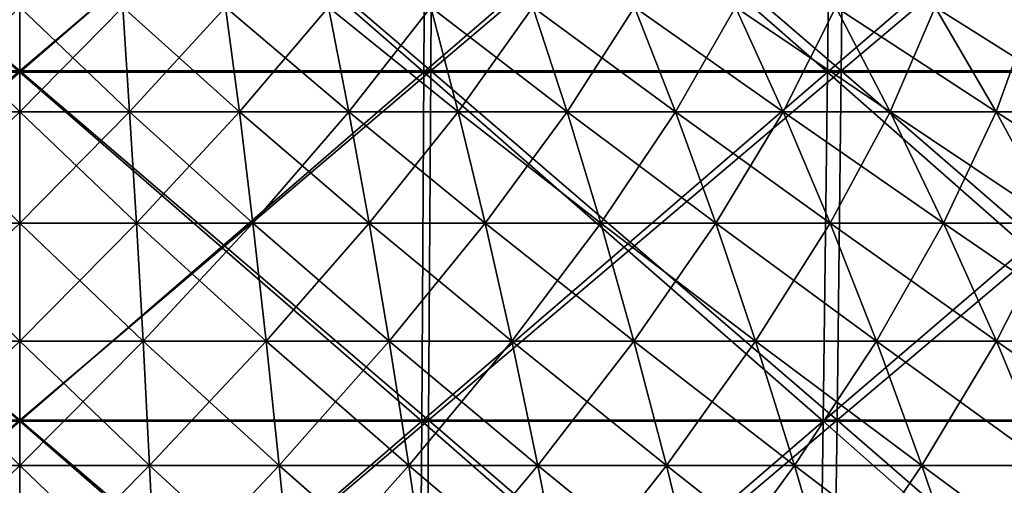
# Model space of a CAD drawing. Header units: millimetres. Extents: x -125 to 125, y -45 to 4025.
# Tile 663 of 755: x 0 to 9.07, y 3998.38 to 4002.67. Entities that reach past the tile are written whole.
import ezdxf

# ---------------------------------------------------------------- set-up
doc = ezdxf.new("R2010")
doc.units = ezdxf.units.MM
doc.header["$LTSCALE"] = 6.999206
for name, color, linetype in [('21', 7, 'CONTINUOUS'), ('22', 7, 'CONTINUOUS'), ('23', 7, 'CONTINUOUS'), ('24', 7, 'CONTINUOUS'), ('26', 7, 'CONTINUOUS'), ('27', 7, 'CONTINUOUS')]:
    doc.layers.add(name, color=color, linetype=linetype)

msp = doc.modelspace()

# ---------------------------------------------------------------- linework, layer by layer
at = {"layer": '21', "color": 7, "linetype": 'CONTINUOUS'}
for points in [[(-3.7848, 4002.1963, 122.8441), (0, 4002.1963, 122.9024), (-3.8019, 4005.4252, 123.3992), (-3.7848, 4002.1963, 122.8441)], [(-3.8019, 4005.4252, 123.3992), (0, 4002.1963, 122.9024), (0, 4005.4252, 123.4578), (-3.8019, 4005.4252, 123.3992)], [(0, 4002.1963, 122.9024), (3.7848, 4002.1963, 122.8441), (0, 4005.4252, 123.4578), (0, 4002.1963, 122.9024)], [(0, 4005.4252, 123.4578), (3.7848, 4002.1963, 122.8441), (3.8019, 4005.4252, 123.3992), (0, 4005.4252, 123.4578)], [(3.7848, 4002.1963, 122.8441), (7.566, 4002.1963, 122.6693), (3.8019, 4005.4252, 123.3992), (3.7848, 4002.1963, 122.8441)], [(3.8019, 4005.4252, 123.3992), (7.566, 4002.1963, 122.6693), (7.6002, 4005.4252, 123.2236), (3.8019, 4005.4252, 123.3992)], [(7.566, 4002.1963, 122.6693), (11.34, 4002.1963, 122.3781), (7.6002, 4005.4252, 123.2236), (7.566, 4002.1963, 122.6693)], [(7.6002, 4005.4252, 123.2236), (11.34, 4002.1963, 122.3781), (11.3912, 4005.4252, 122.9312), (7.6002, 4005.4252, 123.2236)], [(-3.7651, 3998.983, 122.2045), (0, 3998.983, 122.2625), (-3.7848, 4002.1963, 122.8441), (-3.7651, 3998.983, 122.2045)], [(-3.7848, 4002.1963, 122.8441), (0, 3998.983, 122.2625), (0, 4002.1963, 122.9024), (-3.7848, 4002.1963, 122.8441)], [(0, 3998.983, 122.2625), (3.7651, 3998.983, 122.2045), (0, 4002.1963, 122.9024), (0, 3998.983, 122.2625)], [(0, 4002.1963, 122.9024), (3.7651, 3998.983, 122.2045), (3.7848, 4002.1963, 122.8441), (0, 4002.1963, 122.9024)], [(3.7651, 3998.983, 122.2045), (7.5266, 3998.983, 122.0306), (3.7848, 4002.1963, 122.8441), (3.7651, 3998.983, 122.2045)], [(3.7848, 4002.1963, 122.8441), (7.5266, 3998.983, 122.0306), (7.566, 4002.1963, 122.6693), (3.7848, 4002.1963, 122.8441)], [(7.5266, 3998.983, 122.0306), (11.281, 3998.983, 121.7409), (7.566, 4002.1963, 122.6693), (7.5266, 3998.983, 122.0306)], [(7.566, 4002.1963, 122.6693), (11.281, 3998.983, 121.7409), (11.34, 4002.1963, 122.3781), (7.566, 4002.1963, 122.6693)], [(-3.7428, 3995.7875, 121.481), (0, 3995.7875, 121.5386), (-3.7651, 3998.983, 122.2045), (-3.7428, 3995.7875, 121.481)], [(-3.7651, 3998.983, 122.2045), (0, 3995.7875, 121.5386), (0, 3998.983, 122.2625), (-3.7651, 3998.983, 122.2045)], [(0, 3995.7875, 121.5386), (3.7428, 3995.7875, 121.481), (0, 3998.983, 122.2625), (0, 3995.7875, 121.5386)], [(0, 3998.983, 122.2625), (3.7428, 3995.7875, 121.481), (3.7651, 3998.983, 122.2045), (0, 3998.983, 122.2625)], [(3.7428, 3995.7875, 121.481), (7.482, 3995.7875, 121.3081), (3.7651, 3998.983, 122.2045), (3.7428, 3995.7875, 121.481)], [(3.7651, 3998.983, 122.2045), (7.482, 3995.7875, 121.3081), (7.5266, 3998.983, 122.0306), (3.7651, 3998.983, 122.2045)], [(7.482, 3995.7875, 121.3081), (11.2142, 3995.7875, 121.0201), (7.5266, 3998.983, 122.0306), (7.482, 3995.7875, 121.3081)], [(7.5266, 3998.983, 122.0306), (11.2142, 3995.7875, 121.0201), (11.281, 3998.983, 121.7409), (7.5266, 3998.983, 122.0306)]]:
    msp.add_3dface(points, dxfattribs=at)
at = {"layer": '22', "color": 7, "linetype": 'CONTINUOUS'}
for points in [[(0, 4005.4252, -123.4578), (-3.7848, 4002.1963, -122.8441), (-3.8019, 4005.4252, -123.3992), (0, 4005.4252, -123.4578)], [(0, 4002.1963, -122.9024), (-3.7848, 4002.1963, -122.8441), (0, 4005.4252, -123.4578), (0, 4002.1963, -122.9024)], [(3.7848, 4002.1963, -122.8441), (0, 4002.1963, -122.9024), (3.8019, 4005.4252, -123.3992), (3.7848, 4002.1963, -122.8441)], [(3.8019, 4005.4252, -123.3992), (0, 4002.1963, -122.9024), (0, 4005.4252, -123.4578), (3.8019, 4005.4252, -123.3992)], [(7.566, 4002.1963, -122.6693), (3.7848, 4002.1963, -122.8441), (7.6002, 4005.4252, -123.2236), (7.566, 4002.1963, -122.6693)], [(7.6002, 4005.4252, -123.2236), (3.7848, 4002.1963, -122.8441), (3.8019, 4005.4252, -123.3992), (7.6002, 4005.4252, -123.2236)], [(11.34, 4002.1963, -122.3781), (7.566, 4002.1963, -122.6693), (11.3912, 4005.4252, -122.9312), (11.34, 4002.1963, -122.3781)], [(11.3912, 4005.4252, -122.9312), (7.566, 4002.1963, -122.6693), (7.6002, 4005.4252, -123.2236), (11.3912, 4005.4252, -122.9312)], [(0, 4002.1963, -122.9024), (-3.7651, 3998.983, -122.2045), (-3.7848, 4002.1963, -122.8441), (0, 4002.1963, -122.9024)], [(0, 3998.983, -122.2625), (-3.7651, 3998.983, -122.2045), (0, 4002.1963, -122.9024), (0, 3998.983, -122.2625)], [(3.7651, 3998.983, -122.2045), (0, 3998.983, -122.2625), (3.7848, 4002.1963, -122.8441), (3.7651, 3998.983, -122.2045)], [(3.7848, 4002.1963, -122.8441), (0, 3998.983, -122.2625), (0, 4002.1963, -122.9024), (3.7848, 4002.1963, -122.8441)], [(7.5266, 3998.983, -122.0306), (3.7651, 3998.983, -122.2045), (7.566, 4002.1963, -122.6693), (7.5266, 3998.983, -122.0306)], [(7.566, 4002.1963, -122.6693), (3.7651, 3998.983, -122.2045), (3.7848, 4002.1963, -122.8441), (7.566, 4002.1963, -122.6693)], [(11.281, 3998.983, -121.7409), (7.5266, 3998.983, -122.0306), (11.34, 4002.1963, -122.3781), (11.281, 3998.983, -121.7409)], [(11.34, 4002.1963, -122.3781), (7.5266, 3998.983, -122.0306), (7.566, 4002.1963, -122.6693), (11.34, 4002.1963, -122.3781)], [(0, 3998.983, -122.2625), (-3.7428, 3995.7875, -121.481), (-3.7651, 3998.983, -122.2045), (0, 3998.983, -122.2625)], [(0, 3995.7875, -121.5386), (-3.7428, 3995.7875, -121.481), (0, 3998.983, -122.2625), (0, 3995.7875, -121.5386)], [(3.7428, 3995.7875, -121.481), (0, 3995.7875, -121.5386), (3.7651, 3998.983, -122.2045), (3.7428, 3995.7875, -121.481)], [(3.7651, 3998.983, -122.2045), (0, 3995.7875, -121.5386), (0, 3998.983, -122.2625), (3.7651, 3998.983, -122.2045)], [(7.482, 3995.7875, -121.3081), (3.7428, 3995.7875, -121.481), (7.5266, 3998.983, -122.0306), (7.482, 3995.7875, -121.3081)], [(7.5266, 3998.983, -122.0306), (3.7428, 3995.7875, -121.481), (3.7651, 3998.983, -122.2045), (7.5266, 3998.983, -122.0306)], [(11.2142, 3995.7875, -121.0201), (7.482, 3995.7875, -121.3081), (11.281, 3998.983, -121.7409), (11.2142, 3995.7875, -121.0201)], [(11.281, 3998.983, -121.7409), (7.482, 3995.7875, -121.3081), (7.5266, 3998.983, -122.0306), (11.281, 3998.983, -121.7409)]]:
    msp.add_3dface(points, dxfattribs=at)
at = {"layer": '23', "color": 7, "linetype": 'CONTINUOUS'}
for points in [[(-3.7221, 4002.1846, -120.8081), (0, 4002.1846, -120.8654), (-3.7395, 4005.4142, -121.373), (-3.7221, 4002.1846, -120.8081)], [(-3.7395, 4005.4142, -121.373), (0, 4002.1846, -120.8654), (0, 4005.4142, -121.4306), (-3.7395, 4005.4142, -121.373)], [(0, 4002.1846, -120.8654), (3.7221, 4002.1846, -120.8081), (0, 4005.4142, -121.4306), (0, 4002.1846, -120.8654)], [(0, 4005.4142, -121.4306), (3.7221, 4002.1846, -120.8081), (3.7395, 4005.4142, -121.373), (0, 4005.4142, -121.4306)], [(3.7221, 4002.1846, -120.8081), (7.4406, 4002.1846, -120.6362), (3.7395, 4005.4142, -121.373), (3.7221, 4002.1846, -120.8081)], [(3.7395, 4005.4142, -121.373), (7.4406, 4002.1846, -120.6362), (7.4754, 4005.4142, -121.2003), (3.7395, 4005.4142, -121.373)], [(7.4406, 4002.1846, -120.6362), (11.1521, 4002.1846, -120.3499), (7.4754, 4005.4142, -121.2003), (7.4406, 4002.1846, -120.6362)], [(7.4754, 4005.4142, -121.2003), (11.1521, 4002.1846, -120.3499), (11.2042, 4005.4142, -120.9126), (7.4754, 4005.4142, -121.2003)], [(-3.702, 3998.9712, -120.1574), (0, 3998.9712, -120.2144), (-3.7221, 4002.1846, -120.8081), (-3.702, 3998.9712, -120.1574)], [(-3.7221, 4002.1846, -120.8081), (0, 3998.9712, -120.2144), (0, 4002.1846, -120.8654), (-3.7221, 4002.1846, -120.8081)], [(0, 3998.9712, -120.2144), (3.702, 3998.9712, -120.1574), (0, 4002.1846, -120.8654), (0, 3998.9712, -120.2144)], [(0, 4002.1846, -120.8654), (3.702, 3998.9712, -120.1574), (3.7221, 4002.1846, -120.8081), (0, 4002.1846, -120.8654)], [(3.702, 3998.9712, -120.1574), (7.4005, 3998.9712, -119.9864), (3.7221, 4002.1846, -120.8081), (3.702, 3998.9712, -120.1574)], [(3.7221, 4002.1846, -120.8081), (7.4005, 3998.9712, -119.9864), (7.4406, 4002.1846, -120.6362), (3.7221, 4002.1846, -120.8081)], [(7.4005, 3998.9712, -119.9864), (11.092, 3998.9712, -119.7016), (7.4406, 4002.1846, -120.6362), (7.4005, 3998.9712, -119.9864)], [(7.4406, 4002.1846, -120.6362), (11.092, 3998.9712, -119.7016), (11.1521, 4002.1846, -120.3499), (7.4406, 4002.1846, -120.6362)], [(-3.6793, 3995.7762, -119.4212), (0, 3995.7762, -119.4779), (-3.702, 3998.9712, -120.1574), (-3.6793, 3995.7762, -119.4212)], [(-3.702, 3998.9712, -120.1574), (0, 3995.7762, -119.4779), (0, 3998.9712, -120.2144), (-3.702, 3998.9712, -120.1574)], [(0, 3995.7762, -119.4779), (3.6793, 3995.7762, -119.4212), (0, 3998.9712, -120.2144), (0, 3995.7762, -119.4779)], [(0, 3998.9712, -120.2144), (3.6793, 3995.7762, -119.4212), (3.702, 3998.9712, -120.1574), (0, 3998.9712, -120.2144)], [(3.6793, 3995.7762, -119.4212), (7.3552, 3995.7762, -119.2513), (3.702, 3998.9712, -120.1574), (3.6793, 3995.7762, -119.4212)], [(3.702, 3998.9712, -120.1574), (7.3552, 3995.7762, -119.2513), (7.4005, 3998.9712, -119.9864), (3.702, 3998.9712, -120.1574)], [(7.3552, 3995.7762, -119.2513), (11.024, 3995.7762, -118.9682), (7.4005, 3998.9712, -119.9864), (7.3552, 3995.7762, -119.2513)], [(7.4005, 3998.9712, -119.9864), (11.024, 3995.7762, -118.9682), (11.092, 3998.9712, -119.7016), (7.4005, 3998.9712, -119.9864)]]:
    msp.add_3dface(points, dxfattribs=at)
at = {"layer": '24', "color": 7, "linetype": 'CONTINUOUS'}
for points in [[(0, 4005.4142, 121.4306), (-3.7221, 4002.1846, 120.8081), (-3.7395, 4005.4142, 121.373), (0, 4005.4142, 121.4306)], [(0, 4002.1846, 120.8654), (-3.7221, 4002.1846, 120.8081), (0, 4005.4142, 121.4306), (0, 4002.1846, 120.8654)], [(3.7221, 4002.1846, 120.8081), (0, 4002.1846, 120.8654), (3.7395, 4005.4142, 121.373), (3.7221, 4002.1846, 120.8081)], [(3.7395, 4005.4142, 121.373), (0, 4002.1846, 120.8654), (0, 4005.4142, 121.4306), (3.7395, 4005.4142, 121.373)], [(7.4406, 4002.1846, 120.6362), (3.7221, 4002.1846, 120.8081), (7.4754, 4005.4142, 121.2003), (7.4406, 4002.1846, 120.6362)], [(7.4754, 4005.4142, 121.2003), (3.7221, 4002.1846, 120.8081), (3.7395, 4005.4142, 121.373), (7.4754, 4005.4142, 121.2003)], [(11.1521, 4002.1846, 120.3499), (7.4406, 4002.1846, 120.6362), (11.2042, 4005.4142, 120.9126), (11.1521, 4002.1846, 120.3499)], [(11.2042, 4005.4142, 120.9126), (7.4406, 4002.1846, 120.6362), (7.4754, 4005.4142, 121.2003), (11.2042, 4005.4142, 120.9126)], [(0, 4002.1846, 120.8654), (-3.702, 3998.9712, 120.1574), (-3.7221, 4002.1846, 120.8081), (0, 4002.1846, 120.8654)], [(0, 3998.9712, 120.2144), (-3.702, 3998.9712, 120.1574), (0, 4002.1846, 120.8654), (0, 3998.9712, 120.2144)], [(3.702, 3998.9712, 120.1574), (0, 3998.9712, 120.2144), (3.7221, 4002.1846, 120.8081), (3.702, 3998.9712, 120.1574)], [(3.7221, 4002.1846, 120.8081), (0, 3998.9712, 120.2144), (0, 4002.1846, 120.8654), (3.7221, 4002.1846, 120.8081)], [(7.4005, 3998.9712, 119.9864), (3.702, 3998.9712, 120.1574), (7.4406, 4002.1846, 120.6362), (7.4005, 3998.9712, 119.9864)], [(7.4406, 4002.1846, 120.6362), (3.702, 3998.9712, 120.1574), (3.7221, 4002.1846, 120.8081), (7.4406, 4002.1846, 120.6362)], [(11.092, 3998.9712, 119.7016), (7.4005, 3998.9712, 119.9864), (11.1521, 4002.1846, 120.3499), (11.092, 3998.9712, 119.7016)], [(11.1521, 4002.1846, 120.3499), (7.4005, 3998.9712, 119.9864), (7.4406, 4002.1846, 120.6362), (11.1521, 4002.1846, 120.3499)], [(0, 3998.9712, 120.2144), (-3.6793, 3995.7762, 119.4212), (-3.702, 3998.9712, 120.1574), (0, 3998.9712, 120.2144)], [(0, 3995.7762, 119.4779), (-3.6793, 3995.7762, 119.4212), (0, 3998.9712, 120.2144), (0, 3995.7762, 119.4779)], [(3.6793, 3995.7762, 119.4212), (0, 3995.7762, 119.4779), (3.702, 3998.9712, 120.1574), (3.6793, 3995.7762, 119.4212)], [(3.702, 3998.9712, 120.1574), (0, 3995.7762, 119.4779), (0, 3998.9712, 120.2144), (3.702, 3998.9712, 120.1574)], [(7.3552, 3995.7762, 119.2513), (3.6793, 3995.7762, 119.4212), (7.4005, 3998.9712, 119.9864), (7.3552, 3995.7762, 119.2513)], [(7.4005, 3998.9712, 119.9864), (3.6793, 3995.7762, 119.4212), (3.702, 3998.9712, 120.1574), (7.4005, 3998.9712, 119.9864)], [(11.024, 3995.7762, 118.9682), (7.3552, 3995.7762, 119.2513), (11.092, 3998.9712, 119.7016), (11.024, 3995.7762, 118.9682)], [(11.092, 3998.9712, 119.7016), (7.3552, 3995.7762, 119.2513), (7.4005, 3998.9712, 119.9864), (11.092, 3998.9712, 119.7016)]]:
    msp.add_3dface(points, dxfattribs=at)
at = {"layer": '26', "color": 7, "linetype": 'CONTINUOUS'}
for points in [[(-1.012, 4001.8177, 32.8455), (0, 4001.8177, 32.8611), (-0.9487, 4002.7804, 30.7932), (-1.012, 4001.8177, 32.8455)], [(-0.9487, 4002.7804, 30.7932), (0, 4001.8177, 32.8611), (0, 4002.7804, 30.8078), (-0.9487, 4002.7804, 30.7932)], [(0, 4001.8177, 32.8611), (1.012, 4001.8177, 32.8455), (0, 4002.7804, 30.8078), (0, 4001.8177, 32.8611)], [(0, 4002.7804, 30.8078), (1.012, 4001.8177, 32.8455), (0.9487, 4002.7804, 30.7932), (0, 4002.7804, 30.8078)], [(1.012, 4001.8177, 32.8455), (2.023, 4001.8177, 32.7988), (0.9487, 4002.7804, 30.7932), (1.012, 4001.8177, 32.8455)], [(0.9487, 4002.7804, 30.7932), (2.023, 4001.8177, 32.7988), (1.8966, 4002.7804, 30.7494), (0.9487, 4002.7804, 30.7932)], [(2.023, 4001.8177, 32.7988), (3.032, 4001.8177, 32.7209), (1.8966, 4002.7804, 30.7494), (2.023, 4001.8177, 32.7988)], [(1.8966, 4002.7804, 30.7494), (3.032, 4001.8177, 32.7209), (2.8426, 4002.7804, 30.6764), (1.8966, 4002.7804, 30.7494)], [(3.032, 4001.8177, 32.7209), (4.0382, 4001.8177, 32.612), (2.8426, 4002.7804, 30.6764), (3.032, 4001.8177, 32.7209)], [(2.8426, 4002.7804, 30.6764), (4.0382, 4001.8177, 32.612), (3.7859, 4002.7804, 30.5743), (2.8426, 4002.7804, 30.6764)], [(4.0382, 4001.8177, 32.612), (5.0406, 4001.8177, 32.4722), (3.7859, 4002.7804, 30.5743), (4.0382, 4001.8177, 32.612)], [(3.7859, 4002.7804, 30.5743), (5.0406, 4001.8177, 32.4722), (4.7257, 4002.7804, 30.4432), (3.7859, 4002.7804, 30.5743)], [(5.0406, 4001.8177, 32.4722), (6.0382, 4001.8177, 32.3016), (4.7257, 4002.7804, 30.4432), (5.0406, 4001.8177, 32.4722)], [(4.7257, 4002.7804, 30.4432), (6.0382, 4001.8177, 32.3016), (5.6609, 4002.7804, 30.2833), (4.7257, 4002.7804, 30.4432)], [(6.0382, 4001.8177, 32.3016), (7.0301, 4001.8177, 32.1003), (5.6609, 4002.7804, 30.2833), (6.0382, 4001.8177, 32.3016)], [(5.6609, 4002.7804, 30.2833), (7.0301, 4001.8177, 32.1003), (6.5908, 4002.7804, 30.0946), (5.6609, 4002.7804, 30.2833)], [(7.0301, 4001.8177, 32.1003), (8.0153, 4001.8177, 31.8686), (6.5908, 4002.7804, 30.0946), (7.0301, 4001.8177, 32.1003)], [(6.5908, 4002.7804, 30.0946), (8.0153, 4001.8177, 31.8686), (7.5144, 4002.7804, 29.8773), (6.5908, 4002.7804, 30.0946)], [(8.0153, 4001.8177, 31.8686), (8.9929, 4001.8177, 31.6066), (7.5144, 4002.7804, 29.8773), (8.0153, 4001.8177, 31.8686)], [(7.5144, 4002.7804, 29.8773), (8.9929, 4001.8177, 31.6066), (8.431, 4002.7804, 29.6317), (7.5144, 4002.7804, 29.8773)], [(8.9929, 4001.8177, 31.6066), (9.9619, 4001.8177, 31.3147), (8.431, 4002.7804, 29.6317), (8.9929, 4001.8177, 31.6066)], [(8.431, 4002.7804, 29.6317), (9.9619, 4001.8177, 31.3147), (9.3395, 4002.7804, 29.3581), (8.431, 4002.7804, 29.6317)], [(-1.0743, 4000.7934, 34.8678), (0, 4000.7934, 34.8843), (-1.012, 4001.8177, 32.8455), (-1.0743, 4000.7934, 34.8678)], [(-1.012, 4001.8177, 32.8455), (0, 4000.7934, 34.8843), (0, 4001.8177, 32.8611), (-1.012, 4001.8177, 32.8455)], [(0, 4000.7934, 34.8843), (1.0743, 4000.7934, 34.8678), (0, 4001.8177, 32.8611), (0, 4000.7934, 34.8843)], [(0, 4001.8177, 32.8611), (1.0743, 4000.7934, 34.8678), (1.012, 4001.8177, 32.8455), (0, 4001.8177, 32.8611)], [(1.0743, 4000.7934, 34.8678), (2.1475, 4000.7934, 34.8182), (1.012, 4001.8177, 32.8455), (1.0743, 4000.7934, 34.8678)], [(1.012, 4001.8177, 32.8455), (2.1475, 4000.7934, 34.8182), (2.023, 4001.8177, 32.7988), (1.012, 4001.8177, 32.8455)], [(2.1475, 4000.7934, 34.8182), (3.2187, 4000.7934, 34.7355), (2.023, 4001.8177, 32.7988), (2.1475, 4000.7934, 34.8182)], [(2.023, 4001.8177, 32.7988), (3.2187, 4000.7934, 34.7355), (3.032, 4001.8177, 32.7209), (2.023, 4001.8177, 32.7988)], [(3.2187, 4000.7934, 34.7355), (4.2869, 4000.7934, 34.6199), (3.032, 4001.8177, 32.7209), (3.2187, 4000.7934, 34.7355)], [(3.032, 4001.8177, 32.7209), (4.2869, 4000.7934, 34.6199), (4.0382, 4001.8177, 32.612), (3.032, 4001.8177, 32.7209)], [(4.2869, 4000.7934, 34.6199), (5.351, 4000.7934, 34.4715), (4.0382, 4001.8177, 32.612), (4.2869, 4000.7934, 34.6199)], [(4.0382, 4001.8177, 32.612), (5.351, 4000.7934, 34.4715), (5.0406, 4001.8177, 32.4722), (4.0382, 4001.8177, 32.612)], [(5.351, 4000.7934, 34.4715), (6.41, 4000.7934, 34.2904), (5.0406, 4001.8177, 32.4722), (5.351, 4000.7934, 34.4715)], [(5.0406, 4001.8177, 32.4722), (6.41, 4000.7934, 34.2904), (6.0382, 4001.8177, 32.3016), (5.0406, 4001.8177, 32.4722)], [(6.41, 4000.7934, 34.2904), (7.4629, 4000.7934, 34.0767), (6.0382, 4001.8177, 32.3016), (6.41, 4000.7934, 34.2904)], [(6.0382, 4001.8177, 32.3016), (7.4629, 4000.7934, 34.0767), (7.0301, 4001.8177, 32.1003), (6.0382, 4001.8177, 32.3016)], [(7.4629, 4000.7934, 34.0767), (8.5088, 4000.7934, 33.8307), (7.0301, 4001.8177, 32.1003), (7.4629, 4000.7934, 34.0767)], [(7.0301, 4001.8177, 32.1003), (8.5088, 4000.7934, 33.8307), (8.0153, 4001.8177, 31.8686), (7.0301, 4001.8177, 32.1003)], [(8.5088, 4000.7934, 33.8307), (9.5465, 4000.7934, 33.5526), (8.0153, 4001.8177, 31.8686), (8.5088, 4000.7934, 33.8307)], [(8.0153, 4001.8177, 31.8686), (9.5465, 4000.7934, 33.5526), (8.9929, 4001.8177, 31.6066), (8.0153, 4001.8177, 31.8686)], [(9.5465, 4000.7934, 33.5526), (10.5753, 4000.7934, 33.2427), (8.9929, 4001.8177, 31.6066), (9.5465, 4000.7934, 33.5526)], [(8.9929, 4001.8177, 31.6066), (10.5753, 4000.7934, 33.2427), (9.9619, 4001.8177, 31.3147), (8.9929, 4001.8177, 31.6066)], [(-1.1356, 3999.7084, 36.8582), (0, 3999.7084, 36.8757), (-1.0743, 4000.7934, 34.8678), (-1.1356, 3999.7084, 36.8582)], [(-1.0743, 4000.7934, 34.8678), (0, 3999.7084, 36.8757), (0, 4000.7934, 34.8843), (-1.0743, 4000.7934, 34.8678)], [(0, 3999.7084, 36.8757), (1.1356, 3999.7084, 36.8582), (0, 4000.7934, 34.8843), (0, 3999.7084, 36.8757)], [(0, 4000.7934, 34.8843), (1.1356, 3999.7084, 36.8582), (1.0743, 4000.7934, 34.8678), (0, 4000.7934, 34.8843)], [(1.1356, 3999.7084, 36.8582), (2.2701, 3999.7084, 36.8057), (1.0743, 4000.7934, 34.8678), (1.1356, 3999.7084, 36.8582)], [(1.0743, 4000.7934, 34.8678), (2.2701, 3999.7084, 36.8057), (2.1475, 4000.7934, 34.8182), (1.0743, 4000.7934, 34.8678)], [(2.2701, 3999.7084, 36.8057), (3.4025, 3999.7084, 36.7184), (2.1475, 4000.7934, 34.8182), (2.2701, 3999.7084, 36.8057)], [(2.1475, 4000.7934, 34.8182), (3.4025, 3999.7084, 36.7184), (3.2187, 4000.7934, 34.7355), (2.1475, 4000.7934, 34.8182)], [(3.4025, 3999.7084, 36.7184), (4.5316, 3999.7084, 36.5962), (3.2187, 4000.7934, 34.7355), (3.4025, 3999.7084, 36.7184)], [(3.2187, 4000.7934, 34.7355), (4.5316, 3999.7084, 36.5962), (4.2869, 4000.7934, 34.6199), (3.2187, 4000.7934, 34.7355)], [(4.5316, 3999.7084, 36.5962), (5.6564, 3999.7084, 36.4393), (4.2869, 4000.7934, 34.6199), (4.5316, 3999.7084, 36.5962)], [(4.2869, 4000.7934, 34.6199), (5.6564, 3999.7084, 36.4393), (5.351, 4000.7934, 34.4715), (4.2869, 4000.7934, 34.6199)], [(5.6564, 3999.7084, 36.4393), (6.7759, 3999.7084, 36.2478), (5.351, 4000.7934, 34.4715), (5.6564, 3999.7084, 36.4393)], [(5.351, 4000.7934, 34.4715), (6.7759, 3999.7084, 36.2478), (6.41, 4000.7934, 34.2904), (5.351, 4000.7934, 34.4715)], [(6.7759, 3999.7084, 36.2478), (7.8889, 3999.7084, 36.0219), (6.41, 4000.7934, 34.2904), (6.7759, 3999.7084, 36.2478)], [(6.41, 4000.7934, 34.2904), (7.8889, 3999.7084, 36.0219), (7.4629, 4000.7934, 34.0767), (6.41, 4000.7934, 34.2904)], [(7.8889, 3999.7084, 36.0219), (8.9945, 3999.7084, 35.7619), (7.4629, 4000.7934, 34.0767), (7.8889, 3999.7084, 36.0219)], [(7.4629, 4000.7934, 34.0767), (8.9945, 3999.7084, 35.7619), (8.5088, 4000.7934, 33.8307), (7.4629, 4000.7934, 34.0767)], [(8.9945, 3999.7084, 35.7619), (10.0915, 3999.7084, 35.468), (8.5088, 4000.7934, 33.8307), (8.9945, 3999.7084, 35.7619)], [(8.5088, 4000.7934, 33.8307), (10.0915, 3999.7084, 35.468), (9.5465, 4000.7934, 33.5526), (8.5088, 4000.7934, 33.8307)], [(-1.1959, 3998.5637, 38.8149), (0, 3998.5637, 38.8333), (-1.1356, 3999.7084, 36.8582), (-1.1959, 3998.5637, 38.8149)], [(-1.1356, 3999.7084, 36.8582), (0, 3998.5637, 38.8333), (0, 3999.7084, 36.8757), (-1.1356, 3999.7084, 36.8582)], [(0, 3998.5637, 38.8333), (1.1959, 3998.5637, 38.8149), (0, 3999.7084, 36.8757), (0, 3998.5637, 38.8333)], [(0, 3999.7084, 36.8757), (1.1959, 3998.5637, 38.8149), (1.1356, 3999.7084, 36.8582), (0, 3999.7084, 36.8757)], [(1.1959, 3998.5637, 38.8149), (2.3906, 3998.5637, 38.7596), (1.1356, 3999.7084, 36.8582), (1.1959, 3998.5637, 38.8149)], [(1.1356, 3999.7084, 36.8582), (2.3906, 3998.5637, 38.7596), (2.2701, 3999.7084, 36.8057), (1.1356, 3999.7084, 36.8582)], [(2.3906, 3998.5637, 38.7596), (3.5831, 3998.5637, 38.6676), (2.2701, 3999.7084, 36.8057), (2.3906, 3998.5637, 38.7596)], [(2.2701, 3999.7084, 36.8057), (3.5831, 3998.5637, 38.6676), (3.4025, 3999.7084, 36.7184), (2.2701, 3999.7084, 36.8057)], [(3.5831, 3998.5637, 38.6676), (4.7722, 3998.5637, 38.539), (3.4025, 3999.7084, 36.7184), (3.5831, 3998.5637, 38.6676)], [(3.4025, 3999.7084, 36.7184), (4.7722, 3998.5637, 38.539), (4.5316, 3999.7084, 36.5962), (3.4025, 3999.7084, 36.7184)], [(4.7722, 3998.5637, 38.539), (5.9567, 3998.5637, 38.3737), (4.5316, 3999.7084, 36.5962), (4.7722, 3998.5637, 38.539)], [(4.5316, 3999.7084, 36.5962), (5.9567, 3998.5637, 38.3737), (5.6564, 3999.7084, 36.4393), (4.5316, 3999.7084, 36.5962)], [(5.9567, 3998.5637, 38.3737), (7.1356, 3998.5637, 38.1721), (5.6564, 3999.7084, 36.4393), (5.9567, 3998.5637, 38.3737)], [(5.6564, 3999.7084, 36.4393), (7.1356, 3998.5637, 38.1721), (6.7759, 3999.7084, 36.2478), (5.6564, 3999.7084, 36.4393)], [(7.1356, 3998.5637, 38.1721), (8.3077, 3998.5637, 37.9342), (6.7759, 3999.7084, 36.2478), (7.1356, 3998.5637, 38.1721)], [(6.7759, 3999.7084, 36.2478), (8.3077, 3998.5637, 37.9342), (7.8889, 3999.7084, 36.0219), (6.7759, 3999.7084, 36.2478)], [(8.3077, 3998.5637, 37.9342), (9.472, 3998.5637, 37.6604), (7.8889, 3999.7084, 36.0219), (8.3077, 3998.5637, 37.9342)], [(7.8889, 3999.7084, 36.0219), (9.472, 3998.5637, 37.6604), (8.9945, 3999.7084, 35.7619), (7.8889, 3999.7084, 36.0219)], [(9.472, 3998.5637, 37.6604), (10.6272, 3998.5637, 37.3509), (8.9945, 3999.7084, 35.7619), (9.472, 3998.5637, 37.6604)], [(8.9945, 3999.7084, 35.7619), (10.6272, 3998.5637, 37.3509), (10.0915, 3999.7084, 35.468), (8.9945, 3999.7084, 35.7619)], [(-1.2551, 3997.3603, 40.7361), (0, 3997.3603, 40.7554), (-1.1959, 3998.5637, 38.8149), (-1.2551, 3997.3603, 40.7361)], [(-1.1959, 3998.5637, 38.8149), (0, 3997.3603, 40.7554), (0, 3998.5637, 38.8333), (-1.1959, 3998.5637, 38.8149)], [(0, 3997.3603, 40.7554), (1.2551, 3997.3603, 40.7361), (0, 3998.5637, 38.8333), (0, 3997.3603, 40.7554)], [(0, 3998.5637, 38.8333), (1.2551, 3997.3603, 40.7361), (1.1959, 3998.5637, 38.8149), (0, 3998.5637, 38.8333)], [(1.2551, 3997.3603, 40.7361), (2.5089, 3997.3603, 40.6781), (1.1959, 3998.5637, 38.8149), (1.2551, 3997.3603, 40.7361)], [(1.1959, 3998.5637, 38.8149), (2.5089, 3997.3603, 40.6781), (2.3906, 3998.5637, 38.7596), (1.1959, 3998.5637, 38.8149)], [(2.5089, 3997.3603, 40.6781), (3.7604, 3997.3603, 40.5816), (2.3906, 3998.5637, 38.7596), (2.5089, 3997.3603, 40.6781)], [(2.3906, 3998.5637, 38.7596), (3.7604, 3997.3603, 40.5816), (3.5831, 3998.5637, 38.6676), (2.3906, 3998.5637, 38.7596)], [(3.7604, 3997.3603, 40.5816), (5.0084, 3997.3603, 40.4465), (3.5831, 3998.5637, 38.6676), (3.7604, 3997.3603, 40.5816)], [(3.5831, 3998.5637, 38.6676), (5.0084, 3997.3603, 40.4465), (4.7722, 3998.5637, 38.539), (3.5831, 3998.5637, 38.6676)], [(5.0084, 3997.3603, 40.4465), (6.2515, 3997.3603, 40.2731), (4.7722, 3998.5637, 38.539), (5.0084, 3997.3603, 40.4465)], [(4.7722, 3998.5637, 38.539), (6.2515, 3997.3603, 40.2731), (5.9567, 3998.5637, 38.3737), (4.7722, 3998.5637, 38.539)], [(6.2515, 3997.3603, 40.2731), (7.4888, 3997.3603, 40.0615), (5.9567, 3998.5637, 38.3737), (6.2515, 3997.3603, 40.2731)], [(5.9567, 3998.5637, 38.3737), (7.4888, 3997.3603, 40.0615), (7.1356, 3998.5637, 38.1721), (5.9567, 3998.5637, 38.3737)], [(7.4888, 3997.3603, 40.0615), (8.7189, 3997.3603, 39.8119), (7.1356, 3998.5637, 38.1721), (7.4888, 3997.3603, 40.0615)], [(7.1356, 3998.5637, 38.1721), (8.7189, 3997.3603, 39.8119), (8.3077, 3998.5637, 37.9342), (7.1356, 3998.5637, 38.1721)], [(8.7189, 3997.3603, 39.8119), (9.9408, 3997.3603, 39.5245), (8.3077, 3998.5637, 37.9342), (8.7189, 3997.3603, 39.8119)], [(8.3077, 3998.5637, 37.9342), (9.9408, 3997.3603, 39.5245), (9.472, 3998.5637, 37.6604), (8.3077, 3998.5637, 37.9342)]]:
    msp.add_3dface(points, dxfattribs=at)
at = {"layer": '27', "color": 7, "linetype": 'CONTINUOUS'}
for points in [[(0, 4001.8177, -32.8611), (-1.012, 4001.8177, -32.8455), (0, 4002.7804, -30.8078), (0, 4001.8177, -32.8611)], [(0, 4002.7804, -30.8078), (-1.012, 4001.8177, -32.8455), (-0.9487, 4002.7804, -30.7932), (0, 4002.7804, -30.8078)], [(1.012, 4001.8177, -32.8455), (0, 4001.8177, -32.8611), (0.9487, 4002.7804, -30.7932), (1.012, 4001.8177, -32.8455)], [(0.9487, 4002.7804, -30.7932), (0, 4001.8177, -32.8611), (0, 4002.7804, -30.8078), (0.9487, 4002.7804, -30.7932)], [(1.8966, 4002.7804, -30.7494), (1.012, 4001.8177, -32.8455), (0.9487, 4002.7804, -30.7932), (1.8966, 4002.7804, -30.7494)], [(2.023, 4001.8177, -32.7988), (1.012, 4001.8177, -32.8455), (1.8966, 4002.7804, -30.7494), (2.023, 4001.8177, -32.7988)], [(2.8426, 4002.7804, -30.6764), (2.023, 4001.8177, -32.7988), (1.8966, 4002.7804, -30.7494), (2.8426, 4002.7804, -30.6764)], [(3.032, 4001.8177, -32.7209), (2.023, 4001.8177, -32.7988), (2.8426, 4002.7804, -30.6764), (3.032, 4001.8177, -32.7209)], [(3.7859, 4002.7804, -30.5743), (3.032, 4001.8177, -32.7209), (2.8426, 4002.7804, -30.6764), (3.7859, 4002.7804, -30.5743)], [(4.0382, 4001.8177, -32.612), (3.032, 4001.8177, -32.7209), (3.7859, 4002.7804, -30.5743), (4.0382, 4001.8177, -32.612)], [(4.7257, 4002.7804, -30.4432), (4.0382, 4001.8177, -32.612), (3.7859, 4002.7804, -30.5743), (4.7257, 4002.7804, -30.4432)], [(5.0406, 4001.8177, -32.4722), (4.0382, 4001.8177, -32.612), (4.7257, 4002.7804, -30.4432), (5.0406, 4001.8177, -32.4722)], [(5.6609, 4002.7804, -30.2833), (5.0406, 4001.8177, -32.4722), (4.7257, 4002.7804, -30.4432), (5.6609, 4002.7804, -30.2833)], [(6.0382, 4001.8177, -32.3016), (5.0406, 4001.8177, -32.4722), (5.6609, 4002.7804, -30.2833), (6.0382, 4001.8177, -32.3016)], [(6.5908, 4002.7804, -30.0946), (6.0382, 4001.8177, -32.3016), (5.6609, 4002.7804, -30.2833), (6.5908, 4002.7804, -30.0946)], [(7.0301, 4001.8177, -32.1003), (6.0382, 4001.8177, -32.3016), (6.5908, 4002.7804, -30.0946), (7.0301, 4001.8177, -32.1003)], [(7.5144, 4002.7804, -29.8773), (7.0301, 4001.8177, -32.1003), (6.5908, 4002.7804, -30.0946), (7.5144, 4002.7804, -29.8773)], [(8.0153, 4001.8177, -31.8686), (7.0301, 4001.8177, -32.1003), (7.5144, 4002.7804, -29.8773), (8.0153, 4001.8177, -31.8686)], [(8.431, 4002.7804, -29.6317), (8.0153, 4001.8177, -31.8686), (7.5144, 4002.7804, -29.8773), (8.431, 4002.7804, -29.6317)], [(8.9929, 4001.8177, -31.6066), (8.0153, 4001.8177, -31.8686), (8.431, 4002.7804, -29.6317), (8.9929, 4001.8177, -31.6066)], [(9.3395, 4002.7804, -29.3581), (8.9929, 4001.8177, -31.6066), (8.431, 4002.7804, -29.6317), (9.3395, 4002.7804, -29.3581)], [(9.9619, 4001.8177, -31.3147), (8.9929, 4001.8177, -31.6066), (9.3395, 4002.7804, -29.3581), (9.9619, 4001.8177, -31.3147)], [(0, 4000.7934, -34.8843), (-1.0743, 4000.7934, -34.8678), (0, 4001.8177, -32.8611), (0, 4000.7934, -34.8843)], [(0, 4001.8177, -32.8611), (-1.0743, 4000.7934, -34.8678), (-1.012, 4001.8177, -32.8455), (0, 4001.8177, -32.8611)], [(1.0743, 4000.7934, -34.8678), (0, 4000.7934, -34.8843), (1.012, 4001.8177, -32.8455), (1.0743, 4000.7934, -34.8678)], [(1.012, 4001.8177, -32.8455), (0, 4000.7934, -34.8843), (0, 4001.8177, -32.8611), (1.012, 4001.8177, -32.8455)], [(2.023, 4001.8177, -32.7988), (1.0743, 4000.7934, -34.8678), (1.012, 4001.8177, -32.8455), (2.023, 4001.8177, -32.7988)], [(2.1475, 4000.7934, -34.8182), (1.0743, 4000.7934, -34.8678), (2.023, 4001.8177, -32.7988), (2.1475, 4000.7934, -34.8182)], [(3.032, 4001.8177, -32.7209), (2.1475, 4000.7934, -34.8182), (2.023, 4001.8177, -32.7988), (3.032, 4001.8177, -32.7209)], [(3.2187, 4000.7934, -34.7355), (2.1475, 4000.7934, -34.8182), (3.032, 4001.8177, -32.7209), (3.2187, 4000.7934, -34.7355)], [(4.0382, 4001.8177, -32.612), (3.2187, 4000.7934, -34.7355), (3.032, 4001.8177, -32.7209), (4.0382, 4001.8177, -32.612)], [(4.2869, 4000.7934, -34.6199), (3.2187, 4000.7934, -34.7355), (4.0382, 4001.8177, -32.612), (4.2869, 4000.7934, -34.6199)], [(5.0406, 4001.8177, -32.4722), (4.2869, 4000.7934, -34.6199), (4.0382, 4001.8177, -32.612), (5.0406, 4001.8177, -32.4722)], [(5.351, 4000.7934, -34.4715), (4.2869, 4000.7934, -34.6199), (5.0406, 4001.8177, -32.4722), (5.351, 4000.7934, -34.4715)], [(6.0382, 4001.8177, -32.3016), (5.351, 4000.7934, -34.4715), (5.0406, 4001.8177, -32.4722), (6.0382, 4001.8177, -32.3016)], [(6.41, 4000.7934, -34.2904), (5.351, 4000.7934, -34.4715), (6.0382, 4001.8177, -32.3016), (6.41, 4000.7934, -34.2904)], [(7.0301, 4001.8177, -32.1003), (6.41, 4000.7934, -34.2904), (6.0382, 4001.8177, -32.3016), (7.0301, 4001.8177, -32.1003)], [(7.4629, 4000.7934, -34.0767), (6.41, 4000.7934, -34.2904), (7.0301, 4001.8177, -32.1003), (7.4629, 4000.7934, -34.0767)], [(8.0153, 4001.8177, -31.8686), (7.4629, 4000.7934, -34.0767), (7.0301, 4001.8177, -32.1003), (8.0153, 4001.8177, -31.8686)], [(8.5088, 4000.7934, -33.8307), (7.4629, 4000.7934, -34.0767), (8.0153, 4001.8177, -31.8686), (8.5088, 4000.7934, -33.8307)], [(8.9929, 4001.8177, -31.6066), (8.5088, 4000.7934, -33.8307), (8.0153, 4001.8177, -31.8686), (8.9929, 4001.8177, -31.6066)], [(9.5465, 4000.7934, -33.5526), (8.5088, 4000.7934, -33.8307), (8.9929, 4001.8177, -31.6066), (9.5465, 4000.7934, -33.5526)], [(9.9619, 4001.8177, -31.3147), (9.5465, 4000.7934, -33.5526), (8.9929, 4001.8177, -31.6066), (9.9619, 4001.8177, -31.3147)], [(0, 3999.7084, -36.8757), (-1.1356, 3999.7084, -36.8582), (0, 4000.7934, -34.8843), (0, 3999.7084, -36.8757)], [(0, 4000.7934, -34.8843), (-1.1356, 3999.7084, -36.8582), (-1.0743, 4000.7934, -34.8678), (0, 4000.7934, -34.8843)], [(1.1356, 3999.7084, -36.8582), (0, 3999.7084, -36.8757), (1.0743, 4000.7934, -34.8678), (1.1356, 3999.7084, -36.8582)], [(1.0743, 4000.7934, -34.8678), (0, 3999.7084, -36.8757), (0, 4000.7934, -34.8843), (1.0743, 4000.7934, -34.8678)], [(2.1475, 4000.7934, -34.8182), (1.1356, 3999.7084, -36.8582), (1.0743, 4000.7934, -34.8678), (2.1475, 4000.7934, -34.8182)], [(2.2701, 3999.7084, -36.8057), (1.1356, 3999.7084, -36.8582), (2.1475, 4000.7934, -34.8182), (2.2701, 3999.7084, -36.8057)], [(3.2187, 4000.7934, -34.7355), (2.2701, 3999.7084, -36.8057), (2.1475, 4000.7934, -34.8182), (3.2187, 4000.7934, -34.7355)], [(3.4025, 3999.7084, -36.7184), (2.2701, 3999.7084, -36.8057), (3.2187, 4000.7934, -34.7355), (3.4025, 3999.7084, -36.7184)], [(4.2869, 4000.7934, -34.6199), (3.4025, 3999.7084, -36.7184), (3.2187, 4000.7934, -34.7355), (4.2869, 4000.7934, -34.6199)], [(4.5316, 3999.7084, -36.5962), (3.4025, 3999.7084, -36.7184), (4.2869, 4000.7934, -34.6199), (4.5316, 3999.7084, -36.5962)], [(5.351, 4000.7934, -34.4715), (4.5316, 3999.7084, -36.5962), (4.2869, 4000.7934, -34.6199), (5.351, 4000.7934, -34.4715)], [(5.6564, 3999.7084, -36.4393), (4.5316, 3999.7084, -36.5962), (5.351, 4000.7934, -34.4715), (5.6564, 3999.7084, -36.4393)], [(6.41, 4000.7934, -34.2904), (5.6564, 3999.7084, -36.4393), (5.351, 4000.7934, -34.4715), (6.41, 4000.7934, -34.2904)], [(6.7759, 3999.7084, -36.2478), (5.6564, 3999.7084, -36.4393), (6.41, 4000.7934, -34.2904), (6.7759, 3999.7084, -36.2478)], [(7.4629, 4000.7934, -34.0767), (6.7759, 3999.7084, -36.2478), (6.41, 4000.7934, -34.2904), (7.4629, 4000.7934, -34.0767)], [(7.8889, 3999.7084, -36.0219), (6.7759, 3999.7084, -36.2478), (7.4629, 4000.7934, -34.0767), (7.8889, 3999.7084, -36.0219)], [(8.5088, 4000.7934, -33.8307), (7.8889, 3999.7084, -36.0219), (7.4629, 4000.7934, -34.0767), (8.5088, 4000.7934, -33.8307)], [(8.9945, 3999.7084, -35.7619), (7.8889, 3999.7084, -36.0219), (8.5088, 4000.7934, -33.8307), (8.9945, 3999.7084, -35.7619)], [(9.5465, 4000.7934, -33.5526), (8.9945, 3999.7084, -35.7619), (8.5088, 4000.7934, -33.8307), (9.5465, 4000.7934, -33.5526)], [(10.0915, 3999.7084, -35.468), (8.9945, 3999.7084, -35.7619), (9.5465, 4000.7934, -33.5526), (10.0915, 3999.7084, -35.468)], [(0, 3998.5637, -38.8333), (-1.1959, 3998.5637, -38.8149), (0, 3999.7084, -36.8757), (0, 3998.5637, -38.8333)], [(0, 3999.7084, -36.8757), (-1.1959, 3998.5637, -38.8149), (-1.1356, 3999.7084, -36.8582), (0, 3999.7084, -36.8757)], [(1.1959, 3998.5637, -38.8149), (0, 3998.5637, -38.8333), (1.1356, 3999.7084, -36.8582), (1.1959, 3998.5637, -38.8149)], [(1.1356, 3999.7084, -36.8582), (0, 3998.5637, -38.8333), (0, 3999.7084, -36.8757), (1.1356, 3999.7084, -36.8582)], [(2.2701, 3999.7084, -36.8057), (1.1959, 3998.5637, -38.8149), (1.1356, 3999.7084, -36.8582), (2.2701, 3999.7084, -36.8057)], [(2.3906, 3998.5637, -38.7596), (1.1959, 3998.5637, -38.8149), (2.2701, 3999.7084, -36.8057), (2.3906, 3998.5637, -38.7596)], [(3.4025, 3999.7084, -36.7184), (2.3906, 3998.5637, -38.7596), (2.2701, 3999.7084, -36.8057), (3.4025, 3999.7084, -36.7184)], [(3.5831, 3998.5637, -38.6676), (2.3906, 3998.5637, -38.7596), (3.4025, 3999.7084, -36.7184), (3.5831, 3998.5637, -38.6676)], [(4.5316, 3999.7084, -36.5962), (3.5831, 3998.5637, -38.6676), (3.4025, 3999.7084, -36.7184), (4.5316, 3999.7084, -36.5962)], [(4.7722, 3998.5637, -38.539), (3.5831, 3998.5637, -38.6676), (4.5316, 3999.7084, -36.5962), (4.7722, 3998.5637, -38.539)], [(5.6564, 3999.7084, -36.4393), (4.7722, 3998.5637, -38.539), (4.5316, 3999.7084, -36.5962), (5.6564, 3999.7084, -36.4393)], [(5.9567, 3998.5637, -38.3737), (4.7722, 3998.5637, -38.539), (5.6564, 3999.7084, -36.4393), (5.9567, 3998.5637, -38.3737)], [(6.7759, 3999.7084, -36.2478), (5.9567, 3998.5637, -38.3737), (5.6564, 3999.7084, -36.4393), (6.7759, 3999.7084, -36.2478)], [(7.1356, 3998.5637, -38.1721), (5.9567, 3998.5637, -38.3737), (6.7759, 3999.7084, -36.2478), (7.1356, 3998.5637, -38.1721)], [(7.8889, 3999.7084, -36.0219), (7.1356, 3998.5637, -38.1721), (6.7759, 3999.7084, -36.2478), (7.8889, 3999.7084, -36.0219)], [(8.3077, 3998.5637, -37.9342), (7.1356, 3998.5637, -38.1721), (7.8889, 3999.7084, -36.0219), (8.3077, 3998.5637, -37.9342)], [(8.9945, 3999.7084, -35.7619), (8.3077, 3998.5637, -37.9342), (7.8889, 3999.7084, -36.0219), (8.9945, 3999.7084, -35.7619)], [(9.472, 3998.5637, -37.6604), (8.3077, 3998.5637, -37.9342), (8.9945, 3999.7084, -35.7619), (9.472, 3998.5637, -37.6604)], [(10.0915, 3999.7084, -35.468), (9.472, 3998.5637, -37.6604), (8.9945, 3999.7084, -35.7619), (10.0915, 3999.7084, -35.468)], [(0, 3997.3603, -40.7554), (-1.2551, 3997.3603, -40.7361), (0, 3998.5637, -38.8333), (0, 3997.3603, -40.7554)], [(0, 3998.5637, -38.8333), (-1.2551, 3997.3603, -40.7361), (-1.1959, 3998.5637, -38.8149), (0, 3998.5637, -38.8333)], [(1.2551, 3997.3603, -40.7361), (0, 3997.3603, -40.7554), (1.1959, 3998.5637, -38.8149), (1.2551, 3997.3603, -40.7361)], [(1.1959, 3998.5637, -38.8149), (0, 3997.3603, -40.7554), (0, 3998.5637, -38.8333), (1.1959, 3998.5637, -38.8149)], [(2.3906, 3998.5637, -38.7596), (1.2551, 3997.3603, -40.7361), (1.1959, 3998.5637, -38.8149), (2.3906, 3998.5637, -38.7596)], [(2.5089, 3997.3603, -40.6781), (1.2551, 3997.3603, -40.7361), (2.3906, 3998.5637, -38.7596), (2.5089, 3997.3603, -40.6781)], [(3.5831, 3998.5637, -38.6676), (2.5089, 3997.3603, -40.6781), (2.3906, 3998.5637, -38.7596), (3.5831, 3998.5637, -38.6676)], [(3.7604, 3997.3603, -40.5816), (2.5089, 3997.3603, -40.6781), (3.5831, 3998.5637, -38.6676), (3.7604, 3997.3603, -40.5816)], [(4.7722, 3998.5637, -38.539), (3.7604, 3997.3603, -40.5816), (3.5831, 3998.5637, -38.6676), (4.7722, 3998.5637, -38.539)], [(5.0084, 3997.3603, -40.4465), (3.7604, 3997.3603, -40.5816), (4.7722, 3998.5637, -38.539), (5.0084, 3997.3603, -40.4465)], [(5.9567, 3998.5637, -38.3737), (5.0084, 3997.3603, -40.4465), (4.7722, 3998.5637, -38.539), (5.9567, 3998.5637, -38.3737)], [(6.2515, 3997.3603, -40.2731), (5.0084, 3997.3603, -40.4465), (5.9567, 3998.5637, -38.3737), (6.2515, 3997.3603, -40.2731)], [(7.1356, 3998.5637, -38.1721), (6.2515, 3997.3603, -40.2731), (5.9567, 3998.5637, -38.3737), (7.1356, 3998.5637, -38.1721)], [(7.4888, 3997.3603, -40.0615), (6.2515, 3997.3603, -40.2731), (7.1356, 3998.5637, -38.1721), (7.4888, 3997.3603, -40.0615)], [(8.3077, 3998.5637, -37.9342), (7.4888, 3997.3603, -40.0615), (7.1356, 3998.5637, -38.1721), (8.3077, 3998.5637, -37.9342)], [(8.7189, 3997.3603, -39.8119), (7.4888, 3997.3603, -40.0615), (8.3077, 3998.5637, -37.9342), (8.7189, 3997.3603, -39.8119)], [(9.472, 3998.5637, -37.6604), (8.7189, 3997.3603, -39.8119), (8.3077, 3998.5637, -37.9342), (9.472, 3998.5637, -37.6604)], [(9.9408, 3997.3603, -39.5245), (8.7189, 3997.3603, -39.8119), (9.472, 3998.5637, -37.6604), (9.9408, 3997.3603, -39.5245)]]:
    msp.add_3dface(points, dxfattribs=at)

doc.saveas('drawing.dxf')
